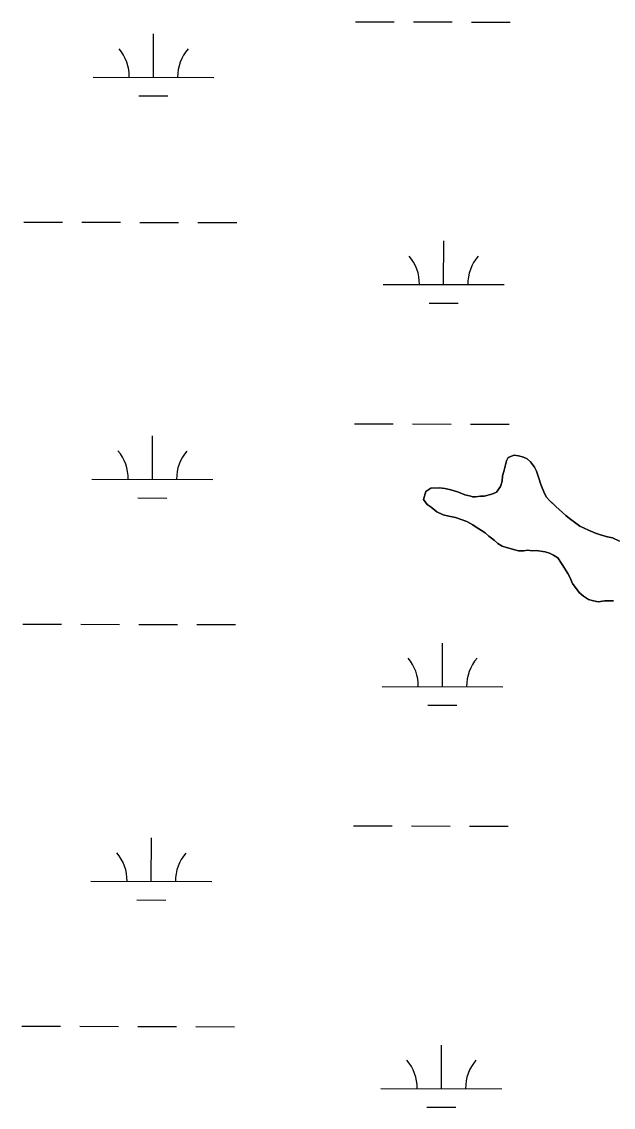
# Model space of a CAD drawing. Extents: x 3161514 to 3199414, y 831166 to 856601.
# Drawn here: x 3193684 to 3194174, y 849401 to 850300 of the extents above; entities that cross this region are included whole.
import ezdxf

# ---------------------------------------------------------------- set-up
doc = ezdxf.new("R2010")
doc.units = 0
for name, color, linetype in [('V-SITE-VEGE', 7, 'Continuous'), ('V-TOPO-SHOR', 7, 'Continuous'), ('V-WETL-SWMP', 7, 'Continuous')]:
    doc.layers.add(name, color=color, linetype=linetype)

msp = doc.modelspace()

# ---------------------------------------------------------------- linework, layer by layer
at = {"layer": 'V-SITE-VEGE'}
msp.add_lwpolyline([(3194173.89, 849820.48), (3194166.74, 849820.44), (3194161.29, 849819.73), (3194157.2, 849820.39), (3194153.1, 849821.73), (3194149, 849824.43), (3194145.58, 849827.48), (3194140.09, 849834.94), (3194137.68, 849840.03), (3194135.96, 849843.09), (3194133.21, 849847.5), (3194131.49, 849850.56), (3194127.71, 849855.99), (3194124.29, 849858.35), (3194120.88, 849860.03), (3194117.46, 849861.04), (3194109.96, 849862.02), (3194106.56, 849862), (3194102.81, 849862.32), (3194099.75, 849861.96), (3194095.32, 849861.93), (3194092.25, 849862.6), (3194085.43, 849864.6), (3194081.67, 849865.6), (3194078.25, 849867.97), (3194075.18, 849870.68), (3194070.73, 849874.06), (3194067.65, 849876.76), (3194064.57, 849878.79), (3194060.13, 849881.49), (3194057.39, 849883.52), (3194052.61, 849886.21), (3194043.05, 849889.57), (3194037.6, 849890.56), (3194032.82, 849891.55), (3194027.7, 849894.25), (3194022.91, 849897.97), (3194019.83, 849900.33), (3194016.74, 849904.41), (3194018.75, 849910.89), (3194022.82, 849913.63), (3194029.97, 849914.02), (3194034.4, 849913.36), (3194038.15, 849912.7), (3194041.22, 849911.7), (3194045.66, 849910.36), (3194050.78, 849908.34), (3194055.9, 849907.01), (3194057.26, 849906.68), (3194059.65, 849906.69), (3194063.73, 849907.05), (3194066.79, 849907.07), (3194073.26, 849908.81), (3194076.99, 849910.54), (3194080.37, 849914.98), (3194081.71, 849919.42), (3194082.03, 849923.85), (3194083.03, 849927.6), (3194084.37, 849932.03), (3194085.36, 849936.47), (3194086.71, 849939.2), (3194091.81, 849940.93), (3194095.22, 849940.61), (3194099.31, 849939.27), (3194102.38, 849937.93), (3194105.12, 849935.56), (3194108.55, 849931.15), (3194110.27, 849927.75), (3194112.35, 849921.29), (3194113.74, 849916.87), (3194116.85, 849909.4), (3194118.57, 849906.34), (3194120.97, 849903.63), (3194126.11, 849898.55), (3194134.32, 849891.1), (3194137.4, 849888.74), (3194141.5, 849885.7), (3194145.95, 849882.31), (3194149.71, 849880.63), (3194153.12, 849878.95), (3194158.93, 849876.6), (3194164.05, 849874.92), (3194168.82, 849873.59), (3194172.92, 849872.59), (3194178.72, 849869.9)], dxfattribs=at)
at = {"layer": 'V-TOPO-SHOR'}
for points in [[(3194124.29, 849858.35), (3194120.88, 849860.03), (3194117.46, 849861.04), (3194109.96, 849862.02), (3194106.56, 849862), (3194102.81, 849862.32), (3194099.75, 849861.96), (3194095.32, 849861.93), (3194092.25, 849862.6), (3194085.43, 849864.6), (3194081.67, 849865.6), (3194078.25, 849867.97), (3194075.18, 849870.68), (3194070.73, 849874.06), (3194067.65, 849876.76), (3194064.57, 849878.79), (3194060.13, 849881.49), (3194057.39, 849883.52), (3194052.61, 849886.21), (3194043.05, 849889.57), (3194037.6, 849890.56), (3194032.82, 849891.55), (3194027.7, 849894.25), (3194022.91, 849897.97), (3194019.83, 849900.33), (3194016.74, 849904.41), (3194018.75, 849910.89), (3194022.82, 849913.63), (3194029.97, 849914.02), (3194034.4, 849913.36), (3194038.15, 849912.7), (3194041.22, 849911.7), (3194045.66, 849910.36), (3194050.78, 849908.34), (3194055.9, 849907.01), (3194057.26, 849906.68), (3194059.65, 849906.69), (3194063.73, 849907.05), (3194066.79, 849907.07), (3194073.26, 849908.81), (3194076.99, 849910.54), (3194080.37, 849914.98), (3194081.71, 849919.42), (3194082.03, 849923.85), (3194083.03, 849927.6), (3194084.37, 849932.03), (3194085.36, 849936.47), (3194086.71, 849939.2), (3194091.81, 849940.93), (3194095.22, 849940.61), (3194099.31, 849939.27), (3194102.38, 849937.93), (3194105.12, 849935.56), (3194108.55, 849931.15), (3194110.27, 849927.75), (3194112.35, 849921.29), (3194113.74, 849916.87), (3194116.85, 849909.4), (3194118.57, 849906.34), (3194120.97, 849903.63), (3194123.37, 849901.26), (3194126.11, 849898.55), (3194134.32, 849891.1), (3194137.4, 849888.74), (3194141.51, 849885.7), (3194145.95, 849882.31), (3194149.71, 849880.63), (3194153.12, 849878.95), (3194158.93, 849876.6), (3194164.05, 849874.92), (3194168.82, 849873.59), (3194172.92, 849872.59), (3194178.72, 849869.9)], [(3194173.89, 849820.48), (3194166.74, 849820.44), (3194161.29, 849819.73), (3194157.2, 849820.39), (3194153.11, 849821.73), (3194149, 849824.43), (3194145.58, 849827.48), (3194140.09, 849834.94), (3194137.68, 849840.03), (3194135.96, 849843.09), (3194133.21, 849847.5), (3194131.49, 849850.56), (3194127.71, 849855.99), (3194124.29, 849858.35)]]:
    msp.add_lwpolyline(points, dxfattribs=at)
at = {"layer": 'V-WETL-SWMP'}
for p, q in [((3193960.49, 850299.69), (3193992.49, 850299.6)), ((3194008.49, 850299.56), (3194040.49, 850299.47)), ((3194056.49, 850299.43), (3194088.49, 850299.34)), ((3193793.3, 850253.72), (3193793.4, 850289.72)), ((3193743.3, 850253.86), (3193843.3, 850253.58)), ((3193781.26, 850238.32), (3193805.26, 850238.26)), ((3193686.12, 850133.95), (3193718.12, 850133.86)), ((3193734.12, 850133.81), (3193766.12, 850133.73)), ((3193782.12, 850133.68), (3193814.12, 850133.59)), ((3193830.12, 850133.55), (3193862.12, 850133.46)), ((3194033.3, 850082.25), (3194033.4, 850118.25)), ((3193983.3, 850082.38), (3194083.3, 850082.11)), ((3194021.26, 850066.85), (3194045.26, 850066.78)), ((3193959.57, 849967.02), (3193991.57, 849966.93)), ((3194007.57, 849966.88), (3194039.57, 849966.8)), ((3194055.57, 849966.75), (3194087.57, 849966.66)), ((3193792.38, 849921.05), (3193792.48, 849957.05)), ((3193742.38, 849921.19), (3193842.38, 849920.91)), ((3193780.34, 849905.65), (3193804.34, 849905.58)), ((3193685.21, 849801.27), (3193717.21, 849801.19)), ((3193733.21, 849801.14), (3193765.21, 849801.05)), ((3193781.2, 849801.01), (3193813.2, 849800.92)), ((3193829.2, 849800.88), (3193861.2, 849800.79)), ((3194032.38, 849749.57), (3194032.48, 849785.57)), ((3193982.38, 849749.71), (3194082.38, 849749.43)), ((3194020.34, 849734.17), (3194044.34, 849734.11)), ((3193958.65, 849634.34), (3193990.65, 849634.26)), ((3194006.65, 849634.21), (3194038.65, 849634.12)), ((3194054.65, 849634.08), (3194086.65, 849633.99)), ((3193791.46, 849588.38), (3193791.56, 849624.38)), ((3193741.46, 849588.51), (3193841.46, 849588.24)), ((3193779.42, 849572.98), (3193803.42, 849572.91)), ((3193684.29, 849468.6), (3193716.29, 849468.51)), ((3193732.29, 849468.47), (3193764.29, 849468.38)), ((3193780.29, 849468.34), (3193812.29, 849468.25)), ((3193828.29, 849468.2), (3193860.29, 849468.11)), ((3194031.46, 849416.9), (3194031.56, 849452.9)), ((3193981.46, 849417.04), (3194081.46, 849416.76)), ((3194019.42, 849401.5), (3194043.42, 849401.44))]:
    msp.add_line(p, q, dxfattribs=at)
for points in [[(3194178.72, 849869.9), (3194172.91, 849872.59), (3194168.82, 849873.59), (3194164.05, 849874.92), (3194158.93, 849876.6), (3194153.12, 849878.95), (3194149.71, 849880.63), (3194145.95, 849882.31), (3194141.51, 849885.7), (3194137.4, 849888.74), (3194134.32, 849891.1), (3194126.11, 849898.55), (3194120.97, 849903.63), (3194118.57, 849906.34), (3194116.85, 849909.4), (3194113.74, 849916.87), (3194112.35, 849921.29), (3194110.27, 849927.75), (3194108.55, 849931.15), (3194105.12, 849935.56), (3194102.38, 849937.93), (3194099.31, 849939.27), (3194095.22, 849940.61), (3194091.81, 849940.93), (3194086.71, 849939.2), (3194085.36, 849936.47), (3194084.37, 849932.03), (3194083.03, 849927.6), (3194082.03, 849923.85), (3194081.71, 849919.42), (3194080.37, 849914.98), (3194076.99, 849910.54), (3194073.26, 849908.81), (3194066.79, 849907.07), (3194063.73, 849907.05), (3194059.65, 849906.69), (3194057.26, 849906.68), (3194055.9, 849907.01), (3194050.78, 849908.34), (3194045.66, 849910.36), (3194041.22, 849911.7), (3194038.15, 849912.7), (3194034.4, 849913.36), (3194029.97, 849914.02), (3194022.82, 849913.64), (3194018.75, 849910.89), (3194016.74, 849904.41), (3194019.83, 849900.33), (3194022.91, 849897.97), (3194027.7, 849894.25), (3194032.82, 849891.55), (3194037.6, 849890.56), (3194043.05, 849889.57), (3194052.61, 849886.21), (3194057.39, 849883.52), (3194060.13, 849881.49), (3194064.57, 849878.79), (3194067.65, 849876.76), (3194070.73, 849874.06), (3194075.18, 849870.68), (3194078.25, 849867.97), (3194081.67, 849865.6), (3194085.43, 849864.6), (3194092.25, 849862.6), (3194095.32, 849861.93), (3194099.75, 849861.96), (3194102.81, 849862.32), (3194106.56, 849862), (3194109.96, 849862.02), (3194117.46, 849861.04), (3194120.87, 849860.03), (3194124.29, 849858.35), (3194127.71, 849855.99), (3194131.49, 849850.56)], [(3194131.49, 849850.56), (3194133.21, 849847.5), (3194135.96, 849843.09), (3194137.68, 849840.03), (3194140.09, 849834.94), (3194145.58, 849827.48), (3194149, 849824.43), (3194153.11, 849821.73), (3194157.2, 849820.39), (3194161.29, 849819.73), (3194166.74, 849820.44), (3194173.89, 849820.48)]]:
    msp.add_lwpolyline(points, dxfattribs=at)
for centre, start, end in [((3193738.06, 850254.35), 359.06989, 40.61354), ((3193848.54, 850254.04), 139.06988, 180.61354), ((3193978.06, 850082.87), 359.06989, 40.61354), ((3194088.54, 850082.57), 139.06988, 180.61354), ((3193737.14, 849921.68), 359.06989, 40.61354), ((3193847.62, 849921.37), 139.06988, 180.61354), ((3193977.14, 849750.2), 359.06989, 40.61354), ((3194087.62, 849749.89), 139.06988, 180.61354), ((3193736.22, 849589), 359.06989, 40.61354), ((3193846.71, 849588.7), 139.06988, 180.61354), ((3193976.22, 849417.53), 359.06989, 40.61354), ((3194086.71, 849417.22), 139.06988, 180.61354)]:
    msp.add_arc(centre, 35.25, start, end, dxfattribs=at)

doc.saveas('drawing.dxf')
